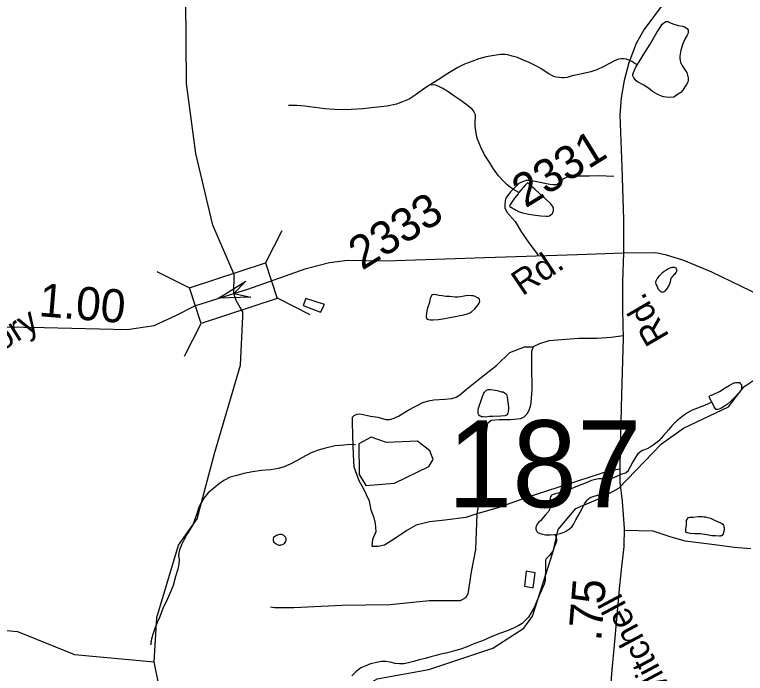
# Model space of a CAD drawing. Extents: x 2001466 to 31450019, y -30647475 to 847247.
# Drawn here: x 2186094 to 2191607, y 764839 to 769809 of the extents above; entities that cross this region are included whole.
import ezdxf

# ---------------------------------------------------------------- set-up
doc = ezdxf.new("R2010")
doc.units = 0
for name, color, linetype in [('Exist Hydrographic Creek Single Shore', 7, 'Continuous'), ('Exist Hydrographic Misc Water Feature', 7, 'Continuous'), ('Exist Road Non-System Type 51', 7, 'Continuous'), ('Exist Road Secondary Mileage Hundredths English Label', 7, 'Continuous'), ('Exist Road Secondary Structure Standard Bridge Attributed CELL', 7, 'Continuous'), ('Exist Road Secondary Structure Standard Bridge CELL', 7, 'Continuous'), ('Exist Road Secondary Structure Standard Bridge Number Label', 7, 'Continuous'), ('Exist Road Secondary Type 51 Attributed', 7, 'Continuous'), ('Exist Road Secondary Type 51 Label', 7, 'Continuous'), ('Exist Road Secondary Type 51 Number Label', 7, 'Continuous')]:
    doc.layers.add(name, color=color, linetype=linetype)

msp = doc.modelspace()

# ---------------------------------------------------------------- linework, layer by layer
at = {"layer": 'Exist Hydrographic Creek Single Shore'}
for points in [[(2187146, 764926.8), (2187168, 765260.9), (2187331, 765805.4), (2187472, 766005.9), (2187601, 766498.5), (2187797.1, 767163.8), (2187815.9, 767531.5), (2187815.2, 767566.7), (2187795.4, 767599), (2187764.6, 767651.1), (2187748.5, 767705.3), (2187750, 767848.3), (2187589.1, 768221), (2187461, 768761.6), (2187391, 769287.9), (2187386.1, 769927.7), (2187590.2, 770546.8), (2187588.1, 770930.6)], [(2185367.9, 764982.2), (2185596.6, 764900), (2185652.3, 764913.2), (2185702.9, 764971.2), (2185840, 765137.6), (2186007.1, 765164.1), (2186115.5, 765155.3), (2186546, 764981.8), (2187146, 764926.8)], [(2187409.1, 764147.2), (2187308, 764296.9), (2187223.1, 764554.5), (2187146, 764926.8)]]:
    msp.add_lwpolyline(points, dxfattribs=at)
at = {"layer": 'Exist Hydrographic Misc Water Feature'}
for points in [[(2190792.9, 769432.2), (2190804.8, 769452.3), (2190836.5, 769502.7), (2190890.1, 769587.1), (2190939.3, 769673.3), (2190964.7, 769711.3), (2190980.5, 769737.3), (2190988.7, 769745.4), (2190996.5, 769749.5), (2191006.5, 769755.7), (2191014.5, 769755.7), (2191024.4, 769755.8), (2191030.5, 769751.7), (2191060.5, 769738.2), (2191099, 769726.3), (2191132.6, 769722.4), (2191148.8, 769716.8), (2191160.7, 769708.9), (2191168.5, 769702.8), (2191175.1, 769690.9), (2191175.1, 769673), (2191173, 769662.8), (2191169.1, 769652.8), (2191151.3, 769622.7), (2191135.5, 769588.5), (2191120.3, 769540.5), (2191114.4, 769510.6), (2191112.1, 769494.7), (2191112.3, 769480.4), (2191114.4, 769462.3), (2191118.7, 769448.7), (2191126.7, 769430.5), (2191136.7, 769412.7), (2191157, 769382.9), (2191165.2, 769371.1), (2191171, 769352.8), (2191175.5, 769333), (2191175.5, 769315.2), (2191173.4, 769298.8), (2191163.8, 769280.8), (2191151.7, 769264.8), (2191134.3, 769238.6), (2191120.5, 769222.4), (2191088.3, 769200.6), (2191066.4, 769186.4), (2191038.5, 769184.1), (2191006.3, 769185.7), (2190990.5, 769187.7), (2190974.5, 769193.8), (2190942.6, 769207.6), (2190906.1, 769229.3), (2190876.1, 769252.9), (2190841.9, 769276.7), (2190793.7, 769302.3), (2190783.6, 769310.3), (2190775.6, 769318.4), (2190765.6, 769332.1), (2190759.2, 769348), (2190759.2, 769358.2), (2190763.3, 769372.2), (2190779.1, 769406.3), (2190792.9, 769432.2)], [(2190792.9, 769432.2), (2190780.8, 769434), (2190766.8, 769444.3), (2190750.6, 769454), (2190728.3, 769465.9), (2190710.6, 769473.8), (2190692.6, 769475.7), (2190670.4, 769475.4), (2190650.6, 769473.2), (2190621, 769459), (2190582.7, 769440.8), (2190539, 769418.6), (2190485.3, 769392.3), (2190441, 769375.9), (2190385.8, 769363.5), (2190349.5, 769357.2), (2190301.6, 769347), (2190261.6, 769334.8), (2190240, 769332.4), (2190221.6, 769332.3), (2190201.5, 769334.1), (2190182, 769336.3), (2190166, 769339.9), (2190151.3, 769345.8), (2190123.8, 769361.7), (2190089.5, 769385.6), (2190063.1, 769401.3), (2190025.4, 769421.2), (2189971, 769450.5), (2189926.9, 769468.1), (2189886.9, 769485.9), (2189846.8, 769495.7), (2189815, 769505.4), (2189794.9, 769507.6), (2189760.8, 769507.1), (2189713.1, 769500.9), (2189652.6, 769490.5), (2189597.2, 769474.1), (2189543.1, 769455.5), (2189487.5, 769435.1), (2189437.7, 769409), (2189387.8, 769380.8), (2189341.5, 769352.5), (2189301.9, 769324), (2189258, 769297.8), (2189224.6, 769275.7)], [(2189224.6, 769275.7), (2189196.3, 769259.2), (2189160.9, 769235), (2189115.3, 769201), (2189071.2, 769170.7), (2189021, 769150.3), (2188975.5, 769134.1), (2188901.7, 769117.2), (2188857.6, 769113.3), (2188786, 769106.7), (2188720, 769098), (2188634.3, 769093.5), (2188572.1, 769091.2), (2188506.1, 769092.6), (2188433.9, 769098.2), (2188358.3, 769107.7), (2188283.6, 769117.3), (2188224, 769122.7), (2188159.6, 769122.2)], [(2189897.8, 768466.5), (2189857.6, 768488.4), (2189833.8, 768505.8), (2189809.6, 768524), (2189779.3, 768553.8), (2189745, 768593.4), (2189706.5, 768645.1), (2189668.4, 768704.8), (2189639.9, 768750.5), (2189611.8, 768808.3), (2189586.7, 768870.1), (2189578.7, 768896), (2189572.8, 768932.2), (2189568.7, 768968.1), (2189568.3, 769001.9), (2189570.1, 769038.1), (2189569.9, 769051.9), (2189563.6, 769067.9), (2189555.6, 769084.1), (2189545.7, 769095.7), (2189497.1, 769133.5), (2189453.3, 769165.3), (2189407.1, 769197), (2189363, 769228.4), (2189320.6, 769254.3), (2189288.8, 769270.1), (2189270.4, 769277.7), (2189254.6, 769279.7), (2189224.6, 769275.7)], [(2189897.8, 768466.5), (2189891.9, 768456.4), (2189866, 768424.2), (2189834.2, 768377.9), (2189828.7, 768367.8), (2189830.6, 768361.8), (2189872.8, 768336.4), (2189896.8, 768324.7), (2189924.9, 768312.7), (2189973.1, 768303), (2190024.9, 768295.6), (2190065.1, 768289.9), (2190103.1, 768287.8), (2190117, 768288.1), (2190128.9, 768290), (2190138.7, 768298.2), (2190148.6, 768306.5), (2190154.9, 768316.5), (2190158.6, 768328.5), (2190160.5, 768336.4), (2190160.3, 768348.5), (2190156.6, 768356.4), (2190152.3, 768364.3), (2190138.1, 768384.3), (2190102.2, 768415.7), (2190053.9, 768459.5), (2190019.6, 768491.5), (2189991.7, 768515.2), (2189967.3, 768537.1), (2189963.4, 768539), (2189945.4, 768522.6), (2189897.8, 768466.5)], [(2190511.1, 766160), (2190652, 766235.8), (2190974.9, 766570.3), (2191140, 766688.3), (2191481, 766848.7), (2191596.1, 767000.4), (2191920, 767216.8), (2192052.1, 767351.9), (2192201, 767578.5), (2192240.9, 767712.1), (2192316, 767786), (2192665, 767956), (2193188.1, 768092.9), (2193397, 768085.3), (2193432.8, 768073)], [(2191037.9, 767782.7), (2191030.1, 767766.4), (2191012.3, 767738.3), (2190998.7, 767722.5), (2190994.6, 767718.2), (2190990.5, 767714.4), (2190984.6, 767714.1), (2190980.3, 767714.3), (2190976.4, 767714.1), (2190972.5, 767716.3), (2190968.6, 767718.1), (2190964.5, 767721.9), (2190960.6, 767726.2), (2190952.4, 767736), (2190942.3, 767759.8), (2190938.2, 767767.7), (2190933.9, 767775.6), (2190932.3, 767785.6), (2190932.3, 767795.8), (2190936, 767805.8), (2190941.5, 767815.9), (2190959.6, 767837.9), (2190981.5, 767862.2), (2190993.4, 767872.1), (2191011.2, 767884.5), (2191021.1, 767890.3), (2191031.3, 767896.4), (2191039.3, 767898.5), (2191047.3, 767900.5), (2191055.3, 767902.5), (2191065.2, 767902.7), (2191071.1, 767902.6), (2191077.3, 767900.9), (2191081.6, 767899), (2191085.3, 767892.7), (2191087.1, 767886.8), (2191087.3, 767882.7), (2191089.4, 767877.1), (2191087.5, 767872.9), (2191085.5, 767866.7), (2191083.6, 767862.9), (2191075.2, 767850.8), (2191065.4, 767842.6), (2191051.6, 767826.8), (2191047.5, 767822.5), (2191045.7, 767818.4), (2191043.8, 767814.7), (2191041.8, 767808.5), (2191037.9, 767782.7)], [(2189212.1, 767602.2), (2189204.3, 767575.8), (2189200.2, 767554.1), (2189198.6, 767536.1), (2189198.6, 767525.9), (2189200.6, 767517.9), (2189206.4, 767512.2), (2189216.8, 767508.2), (2189230.6, 767506.1), (2189250.5, 767506.4), (2189292.5, 767508.5), (2189340.3, 767515.1), (2189378.6, 767523.1), (2189444, 767535.9), (2189482.4, 767543.9), (2189510.1, 767552.3), (2189528.1, 767558.1), (2189544.3, 767568.2), (2189565.8, 767588.5), (2189587.6, 767616.8), (2189593.7, 767624.9), (2189599.7, 767632.5), (2189601.5, 767638.7), (2189603.6, 767646.9), (2189601.5, 767656.6), (2189599.5, 767664.6), (2189585.5, 767672.8), (2189569.3, 767682.5), (2189557, 767686.3), (2189541.2, 767688.3), (2189519.5, 767690), (2189497.5, 767688.1), (2189459.2, 767679.7), (2189437.1, 767677.7), (2189417.6, 767677.4), (2189375.1, 767681), (2189347, 767682.8), (2189319.2, 767686.6), (2189295.2, 767690.7), (2189275.5, 767694.4), (2189259.3, 767696.5), (2189247.4, 767694.2), (2189239.4, 767690.1), (2189235.5, 767684.2), (2189233.6, 767678), (2189229.5, 767666.1), (2189224, 767638.1), (2189212.1, 767602.2)], [(2188402.6, 767564.3), (2188431.9, 767620.7), (2188289.8, 767667.7), (2188270.5, 767615.5), (2188402.6, 767564.3)], [(2191353.9, 766885.1), (2191352, 766889), (2191341.8, 766907.1), (2191335.8, 766919), (2191333.8, 766925), (2191336, 766930.8), (2191339.7, 766935.1), (2191351.8, 766938.9), (2191369.9, 766945.1), (2191411.5, 766965.2), (2191455.4, 766993.9), (2191485.1, 767010), (2191519.2, 767030.1), (2191527.2, 767032.1), (2191535.2, 767034.1), (2191541.1, 767034.4), (2191549.1, 767034.4), (2191553, 767034.3), (2191556.9, 767032.5), (2191562.8, 767032.4), (2191566.7, 767030.5), (2191570.8, 767024.3)], [(2189703.8, 766777.8), (2189675.7, 766777.6), (2189643.5, 766773.1), (2189629.8, 766775.2), (2189615.2, 766775), (2189609.7, 766779.1), (2189601.3, 766783.1), (2189595.6, 766788.9), (2189591.3, 766798.9), (2189591.5, 766813), (2189590.8, 766824.9), (2189593.3, 766838.8), (2189600.7, 766862.8), (2189612.8, 766897), (2189624.5, 766926.9), (2189634.3, 766953), (2189638.4, 766959.3), (2189644.4, 766965.3), (2189654.2, 766975.2), (2189668.2, 766979.6), (2189683.7, 766979.6), (2189703.8, 766977.8), (2189734, 766972), (2189768, 766964), (2189779.9, 766962.3), (2189790.4, 766956.2), (2189798.4, 766950.2), (2189804.3, 766942.4), (2189808.2, 766932.4), (2189810.3, 766922.4), (2189814.6, 766884.4), (2189818.9, 766846.5), (2189819.3, 766828.5), (2189816.8, 766816.3), (2189815.4, 766802.4), (2189809, 766790.3), (2189801.2, 766784.2), (2189793.2, 766782.2), (2189763.3, 766778.2), (2189703.8, 766777.8)], [(2191570.8, 767024.3), (2191576.8, 767016.5), (2191577.4, 767012.3), (2191579.2, 767008.4), (2191579, 767002.3), (2191579.4, 766998.7), (2191579, 766994.7), (2191577.2, 766990.4), (2191577, 766984.4), (2191575.5, 766980.6), (2191571.2, 766970.7), (2191559.3, 766958.3), (2191551.4, 766948.5), (2191528, 766922.1), (2191500.1, 766895.8), (2191472, 766870), (2191434.5, 766845.7), (2191422.4, 766837.4), (2191408.6, 766833.4), (2191398.6, 766829.2), (2191390.6, 766829.2), (2191384.4, 766833.4), (2191372.5, 766851), (2191366.2, 766861.3), (2191353.9, 766885.1)], [(2191353.9, 766885.1), (2191298.3, 766860.6), (2191204.8, 766824), (2191166.7, 766801.8), (2191128.7, 766773.5), (2191091, 766743.4), (2191069.3, 766725.2), (2191051.4, 766706.9), (2191026, 766676.6), (2190990.1, 766634.6), (2190954, 766594.5), (2190932.3, 766576.3), (2190910.6, 766560.2), (2190888.6, 766546), (2190866.7, 766534), (2190830.6, 766519.5), (2190818.7, 766511.6), (2190805.2, 766503.5), (2190797, 766495.4), (2190790.8, 766487.4), (2190781, 766473.1), (2190759.2, 766435), (2190737.5, 766396.9), (2190723.6, 766369), (2190720.1, 766363), (2190713.7, 766358.7), (2190708.2, 766352.6), (2190700.2, 766350.6), (2190667.8, 766340.5), (2190634.6, 766324), (2190600.5, 766308.1), (2190554.8, 766283.7)], [(2188744, 766255.3), (2188961.1, 766273.8), (2189218.1, 766399.7), (2189251.1, 766451.6), (2189226.1, 766517.7), (2189134, 766591.8), (2188900, 766580.1), (2188782.9, 766621.9), (2188692.1, 766571.3), (2188693.9, 766338.3), (2188744, 766255.3)], [(2188665.4, 766562.8), (2188627.5, 766564.4), (2188577.3, 766561.8), (2188511.2, 766555.6), (2188439.3, 766538.9), (2188383.5, 766522.6), (2188332, 766502.4), (2188262.1, 766465.9), (2188220.3, 766441.4), (2188178.4, 766419.3), (2188126.6, 766397.1), (2188082.5, 766384.7), (2188026.9, 766374.5), (2187956.8, 766369.7), (2187889.1, 766359.2), (2187822.9, 766346.9), (2187769.6, 766332.6), (2187721.2, 766318), (2187671.8, 766293.8), (2187639.6, 766271.5), (2187595.7, 766237.2), (2187553.9, 766201.3), (2187520.8, 766160.9), (2187496.9, 766118.7), (2187481.1, 766082.5)], [(2190554.8, 766283.7), (2190550.5, 766291.7), (2190542.5, 766299.8), (2190534.1, 766305.5), (2190524.2, 766307.4), (2190514, 766307.3), (2190498.2, 766307.3), (2190486.5, 766303.4), (2190446.5, 766292.8), (2190392.8, 766270.5), (2190340.9, 766252.4), (2190281.3, 766225.7), (2190230.8, 766209.8), (2190195.3, 766197.3), (2190173.2, 766192.9), (2190157.4, 766189.2), (2190151, 766184.9), (2190145.3, 766183), (2190141.2, 766179.1), (2190137.3, 766170.8), (2190135.7, 766160.9), (2190135.3, 766148.8), (2190139.8, 766129), (2190137.9, 766102.9), (2190132, 766080.7), (2190122.3, 766060.6), (2190100.2, 766034.8), (2190082.4, 766014.3), (2190064.7, 765992.3), (2190046.7, 765976.4), (2190036.6, 765964.5), (2190031.1, 765954.4), (2190028.8, 765948.2), (2190027.2, 765940.4), (2190027, 765934.3), (2190027.4, 765926.1), (2190029.5, 765918.1), (2190033.1, 765910.2), (2190037.2, 765906.4), (2190045, 765900.3), (2190053.4, 765896.2), (2190067.2, 765890.5), (2190079.3, 765888.7), (2190089.5, 765886.7), (2190099.4, 765884.8), (2190115.6, 765884.8), (2190135.7, 765885), (2190169.1, 765887.3)], [(2190169.1, 765887.3), (2190187.3, 765889.4), (2190209.3, 765893.4), (2190239, 765903.9), (2190257.3, 765913.7), (2190281.3, 765930), (2190299.3, 765946.3), (2190312.6, 765968.2), (2190328.4, 765996.3), (2190346.1, 766028.4), (2190360.2, 766054.3), (2190378.2, 766088.5), (2190393.8, 766118.6), (2190405.3, 766136.8), (2190413.5, 766144.9), (2190423.6, 766156.7), (2190437.1, 766164.8), (2190473.2, 766177.2), (2190501.5, 766185.5), (2190533.3, 766195.7), (2190553, 766201.7), (2190563, 766207.9), (2190567.1, 766215.7), (2190571, 766225.7), (2190568.9, 766243.9), (2190564.8, 766259.9), (2190560.7, 766275.9), (2190554.8, 766283.7)], [(2187886, 763917.6), (2187952.1, 763975.3), (2188075.1, 764251.7), (2188183, 764367.5), (2188622, 764680), (2188829.1, 764797.1), (2189220.1, 764867.7), (2189702, 765028.5), (2189934.9, 765181.1), (2190001, 765271.7), (2190156, 765757.2), (2190196, 765923.7), (2190328, 766081.7), (2190511.1, 766160)], [(2187481.1, 766082.5), (2187465.5, 766034.6), (2187449.3, 765986.3), (2187437.8, 765958.4), (2187418.1, 765926.1), (2187396.2, 765892.1), (2187372.6, 765849.8), (2187354.8, 765814), (2187337.5, 765771.6), (2187333, 765747.9), (2187331.6, 765725.8), (2187335.7, 765697.6), (2187331.8, 765665.8), (2187324.2, 765625.9), (2187308.4, 765569.5), (2187289.1, 765501.4), (2187273.1, 765459.6), (2187247.7, 765401.4), (2187212.2, 765328.9), (2187187, 765260.9), (2187171, 765228.8), (2187153.2, 765184.9), (2187139.4, 765140.7), (2187127.8, 765098.6), (2187121.8, 765066.2), (2187122, 765054.5)], [(2191162.6, 765959.9), (2191164, 765982), (2191164, 765992.1), (2191168.3, 765999.9), (2191170.2, 766006.1), (2191174.1, 766012), (2191180, 766014), (2191187.8, 766018.1), (2191213.8, 766018.2), (2191249.9, 766022.5), (2191263.9, 766022.8), (2191281.7, 766023), (2191294.2, 766020.7), (2191306.1, 766018.9), (2191323.7, 766015), (2191344, 766009.1), (2191378.5, 765993.3), (2191398, 765983.5), (2191424.2, 765971.9), (2191436.3, 765963.9), (2191442.3, 765956.1), (2191444.3, 765948.1), (2191446.4, 765940.1), (2191446.6, 765929.9), (2191446.6, 765918.1), (2191442.7, 765904.1), (2191439, 765892.1), (2191434.9, 765883.8), (2191428.9, 765877.8), (2191423, 765875.9), (2191417.2, 765873.9), (2191411.1, 765873.6), (2191383, 765875.4), (2191354.9, 765877.3), (2191317, 765885), (2191269, 765890.6), (2191225.1, 765892.4), (2191191.1, 765894.3), (2191173, 765898.2), (2191166.9, 765900), (2191160.9, 765902.1), (2191158.9, 765910.1), (2191158.5, 765926), (2191162.6, 765959.9)], [(2188132.5, 765827.1), (2188128.6, 765819.1), (2188122.5, 765813.2), (2188112.4, 765809), (2188100.7, 765805.1), (2188096.8, 765804.9), (2188088.8, 765804.9), (2188078.4, 765808.9), (2188066.7, 765814.7), (2188054.8, 765824.6), (2188048.4, 765832.5), (2188046.4, 765838.5), (2188046.6, 765844.5), (2188046.2, 765854.7), (2188050.3, 765864.7), (2188050.1, 765868.7), (2188054.2, 765872.6), (2188062.2, 765876.7), (2188070, 765882.8), (2188080, 765884.9), (2188088, 765887), (2188096, 765889), (2188106.3, 765889.1), (2188111.8, 765887), (2188120, 765885), (2188130.3, 765875.3), (2188138.3, 765867.2), (2188140.1, 765853.1), (2188140.3, 765843.3), (2188138.5, 765835.1), (2188132.5, 765827.1)], [(2190169.1, 765887.3), (2190177.5, 765871.4), (2190181.8, 765853.3), (2190181.6, 765845.2), (2190181.8, 765835.4), (2190175.9, 765813.2), (2190165.8, 765791.2), (2190156.4, 765767.1), (2190142.4, 765746.9), (2190128.5, 765727.1), (2190108.4, 765709), (2190102.9, 765700.9), (2190098.6, 765690.6), (2190099, 765656.9), (2190099.4, 765602.9), (2190097.5, 765574.8), (2190095.9, 765538.9), (2190088.3, 765510.8), (2190072.1, 765470.7), (2190052.4, 765426.6), (2190034.8, 765384.2), (2190013.3, 765336.4), (2189989.3, 765292.2), (2189969.8, 765261.8), (2189943.7, 765235.7), (2189922.2, 765215.9), (2189898.2, 765199.6), (2189858.4, 765179.3), (2189816.6, 765162.9), (2189752.8, 765140.5), (2189684.8, 765112.2), (2189623.2, 765083.8), (2189565.4, 765063.3), (2189513.5, 765040.7), (2189459.6, 765022.5), (2189411.6, 765008.3), (2189359.5, 764993.8), (2189309.9, 764983.5), (2189274.2, 764973.5), (2189234.3, 764962.9), (2189190.2, 764950.8), (2189146.3, 764940.4), (2189106.5, 764928.2), (2189066.5, 764918), (2189030.6, 764911.7), (2188996.6, 764911.6), (2188964.6, 764913.2), (2188926.7, 764923), (2188894.5, 764928.6), (2188862.5, 764928.5), (2188826.6, 764922.2), (2188778.6, 764912), (2188742.8, 764895.5), (2188706.9, 764879.5), (2188669.1, 764851.1), (2188639, 764819.2)], [(2190021.7, 765598.4), (2189953, 765610), (2189940.5, 765495.9), (2190006.5, 765484.3), (2190021.7, 765598.4)]]:
    msp.add_lwpolyline(points, dxfattribs=at)
at = {"layer": 'Exist Road Non-System Type 51'}
for points in [[(2190614.3, 768588.1), (2190500.2, 768591.3), (2190432.2, 768590.7), (2190354.2, 768590.3), (2190294.1, 768587.6), (2190262, 768582.2), (2190239.8, 768572.7), (2190217.5, 768557.1), (2190191, 768529.7), (2190174.8, 768524), (2190156.9, 768524.4), (2190130.9, 768526.9), (2190021.4, 768549.2), (2189971.6, 768556.2), (2189953.6, 768556.6), (2189933.5, 768551), (2189913.3, 768543.4), (2189897.1, 768533.7), (2189835.9, 768473), (2189800.9, 768423.7), (2189794.5, 768403.8), (2189792, 768379.9), (2189793.4, 768349.9), (2189808.7, 768317.6), (2189871.2, 768248.3), (2189917.6, 768167.4), (2189973.9, 768086.2), (2190044, 767994.8)], [(2190684.9, 767386.2), (2190593.9, 767372), (2190489, 767365.8), (2190351.9, 767365), (2190190.8, 767351.9), (2190124.7, 767347.3), (2190054.5, 767324.9), (2190006.1, 767302.8)], [(2189582, 766043.4), (2189497.5, 766015.7), (2189340.6, 765994.6), (2189225.2, 765981.4), (2189122.7, 765956.2), (2189053.5, 765917.4), (2188967.8, 765859.3), (2188884.8, 765806.7), (2188837.8, 765795.6), (2188790.7, 765795.6), (2188796.3, 765851), (2188821.2, 765909.1), (2188815.6, 765970), (2188807.3, 766011.5), (2188785.2, 766069.7), (2188771.4, 766138.9), (2188724.4, 766238.5), (2188693.9, 766291.1), (2188655.2, 766393.5), (2188649.7, 766490.4), (2188646.9, 766628.8), (2188644.1, 766739.5), (2188644.1, 766772.7), (2188655.2, 766783.8), (2188677.3, 766794.8), (2188699.5, 766797.6), (2188724.4, 766792.1), (2188779.7, 766778.2), (2188833.1, 766771.9), (2188894.8, 766754.6), (2188922.7, 766754), (2188948.9, 766761.5), (2188989.2, 766778.7), (2189062.2, 766825.2), (2189173.3, 766882.9), (2189215.6, 766896), (2189257.7, 766903.1), (2189339.8, 766907.4), (2189391.9, 766912.4), (2189424.1, 766921.7), (2189452.4, 766939.1), (2189503.3, 766982.1), (2189605, 767064), (2189731, 767165.4), (2189830.5, 767259.8), (2189941.1, 767302.8), (2190006.1, 767302.8)], [(2190006.1, 767302.8), (2189993, 767266), (2189992.9, 767160), (2189995.2, 766982), (2189991.8, 766912.1), (2189986.7, 766860.2), (2189973.9, 766822.4), (2189957.4, 766794.8), (2189936.9, 766771.2), (2189910.7, 766759.8), (2189832.5, 766751.4), (2189751.9, 766751.9), (2189689.9, 766746.5), (2189660.7, 766722.9), (2189655.1, 766681.4), (2189642.7, 766525.2), (2189626.1, 766309.4), (2189582, 766043.4)], [(2190659.1, 766380.2), (2190582.9, 766367), (2190113.3, 766216.7), (2189951.6, 766162.8), (2189732.1, 766085.8), (2189582, 766043.4)], [(2189582, 766043.4), (2189570.8, 765773.5), (2189537.6, 765606), (2189514.1, 765438.6), (2189494.7, 765408.1), (2189456, 765387.4), (2189223.6, 765386.2), (2188924.6, 765355.5), (2188563.9, 765350), (2188201.7, 765333.1), (2188053.7, 765334.1), (2188023.8, 765338.7)], [(2191648.1, 765778.3), (2191524.4, 765788.8), (2191354.8, 765810.3), (2191153.4, 765836.4), (2191038.7, 765869.7), (2190912.1, 765911.9), (2190691.3, 765917.2)]]:
    msp.add_lwpolyline(points, dxfattribs=at)
at = {"layer": 'Exist Road Secondary Structure Standard Bridge Attributed CELL'}
msp.add_lwpolyline([(2187875.6, 767677.9), (2187631.8, 767669.9), (2187838.9, 767798.7), (2187748.5, 767705.3)], close=True, dxfattribs=at)
at = {"layer": 'Exist Road Secondary Structure Standard Bridge CELL'}
for p, q in [((2187987.9, 767934.4), (2188112.5, 768180.6)), ((2187166.9, 767871.8), (2187413.1, 767747.2)), ((2188073.9, 767672.1), (2188320.1, 767547.6)), ((2187376.6, 767232.7), (2187501.2, 767478.9))]:
    msp.add_line(p, q, dxfattribs=at)
msp.add_lwpolyline([(2187413.1, 767747.2), (2187987.5, 767935.6), (2188075.5, 767667.3), (2187501.2, 767478.9)], close=True, dxfattribs=at)
at = {"layer": 'Exist Road Secondary Type 51 Attributed'}
for points in [[(2192033.5, 772339.6), (2192022, 772308.2), (2192030.9, 772183.6), (2192035.1, 772083.1), (2192028.8, 771950.1), (2192003.2, 771801.4), (2191967.6, 771666.3), (2191878.2, 771431.8), (2191712.3, 771029.7), (2191571.6, 770673.7), (2191517.2, 770566.8), (2191474.3, 770495.6), (2191248.8, 770212.9), (2190994, 769899.8), (2190842.2, 769694.6), (2190782.1, 769589.9), (2190728.7, 769444.3), (2190692.1, 769312.4), (2190670.6, 769181.5), (2190661.2, 769049.6), (2190674.3, 768657.9), (2190688.4, 768262.1), (2190686.8, 768010.8)], [(2187748.5, 767705.3), (2187853.2, 767738.6), (2188294.8, 767893.5), (2188470.6, 767937.5), (2188606.6, 767956.4), (2188895.4, 767950.1), (2189641.5, 767975.2), (2190340.5, 767998.2), (2190686.8, 768010.8)], [(2190686.8, 768010.8), (2190681.1, 767796.1), (2190681.1, 767578.3), (2190685.3, 767368.9), (2190672.7, 766942.7), (2190667.5, 766737.5), (2190659.6, 766404.5), (2190659.6, 766282), (2190677.4, 766135.4), (2190691.6, 765933.3), (2190689.5, 765795.1), (2190672.2, 765643.3), (2190657.6, 765502.9), (2190616.2, 765050.6), (2190599.5, 764866.3), (2190578, 764567.9), (2190567.6, 764416), (2190561.8, 764275.7), (2190566, 764101.9)], [(2190686.8, 768010.8), (2190928.6, 768015), (2191001.8, 768000.3), (2191139.9, 767956.4), (2191351.3, 767868.4), (2192007.4, 767552.2), (2192572.4, 767277.8), (2192906.2, 767118.7), (2193000.4, 767091.4), (2193130.2, 767078.9), (2193448.3, 767064.2), (2193764.3, 767049.5), (2194995.9, 767022.3), (2195510.7, 766999.3), (2195648.3, 767004.5), (2195700.6, 767025.5)], [(2185450.2, 767463.2), (2185697.7, 767457.9), (2186317.1, 767447.5), (2186943.9, 767432.8), (2187146.9, 767464.2), (2187316.4, 767541.7), (2187452.5, 767612.9), (2187748.5, 767705.3)]]:
    msp.add_lwpolyline(points, dxfattribs=at)

# ---------------------------------------------------------------- texts
at = {"layer": 'Exist Road Secondary Mileage Hundredths English Label'}
for s, rotation, p in [('1.00', 355.2337, (2186271.1, 767534.6)), ('.75', 85.4165, (2190518.9, 765077.9))]:
    msp.add_text(s, height=250, rotation=rotation, dxfattribs=at).set_placement(p)
at = {"layer": 'Exist Road Secondary Structure Standard Bridge Number Label'}
msp.add_text('187', height=656.17, dxfattribs=at).set_placement((2189360.5, 766092))
at = {"layer": 'Exist Road Secondary Type 51 Label'}
for s, rotation, p in [('Rd.', 33.8567, (2189925.1, 767682.7)), ('Rd.', 120.2823, (2191037.6, 767383.3)), ('Glory', 31.918, (2185775.3, 767127.8)), ('Mitchell', 118.0416, (2191065, 764693.5))]:
    msp.add_text(s, height=190, rotation=rotation, dxfattribs=at).set_placement(p)
at = {"layer": 'Exist Road Secondary Type 51 Number Label'}
for s, p in [('2331', (2189948.4, 768345.4)), ('2333', (2188715.6, 767875.6))]:
    msp.add_text(s, height=250, rotation=31.918, dxfattribs=at).set_placement(p)

doc.saveas('drawing.dxf')
